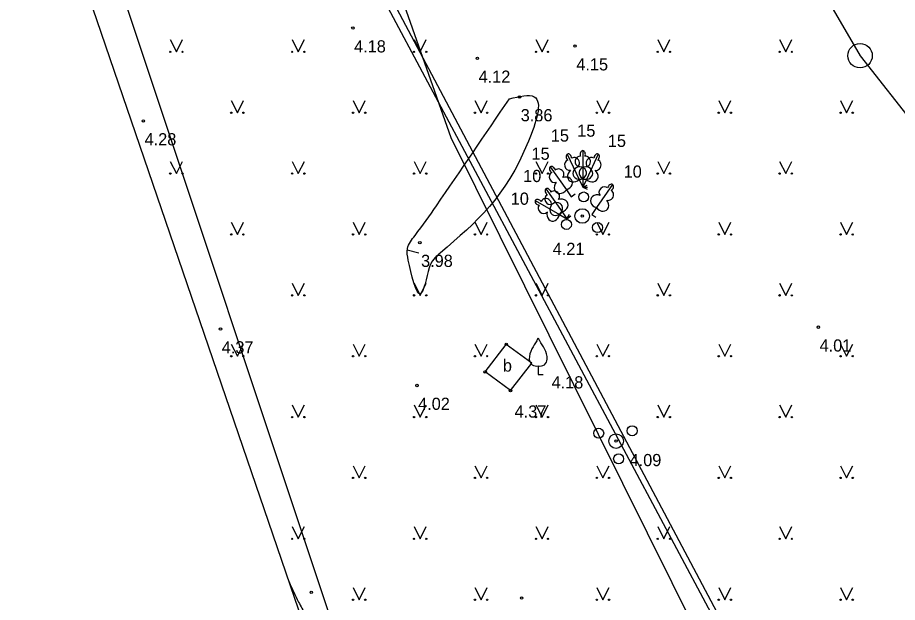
# Model space of a CAD drawing. Extents: x 519536 to 519949, y 326041 to 326519.
# Drawn here: x 519618.48 to 519654.58, y 326257.39 to 326281.41 of the extents above; entities that cross this region are included whole.
import ezdxf

# ---------------------------------------------------------------- set-up
doc = ezdxf.new("R2010")
doc.units = 0
for name, color, linetype in [('APGR_ELEM_####_####_#', 7, 'Continuous'), ('APGR_SARK_####_####_#', 7, 'Continuous'), ('BUVE_BDET_####_####_#', 7, 'Continuous'), ('BUVE_BDET_####_TKST_#', 7, 'Continuous'), ('ELEK_VADP_VSPR_####_#', 7, 'Continuous'), ('ELEK_VADP_ZSPR_####_#', 7, 'Continuous'), ('RAMI_UZMR_####_####_#', 7, 'Continuous'), ('RELJ_AATZ_####_TKST_#', 7, 'Continuous'), ('RELJ_ELEM_####_####_#', 7, 'Continuous'), ('RELJ_HORZ_PAMT_####_#', 7, 'Continuous'), ('ROBZ_UZMR_####_####_#', 7, 'Continuous'), ('TERT_DIAM_####_TKST_#', 7, 'Continuous'), ('TERT_ELEM_####_####_#', 7, 'Continuous')]:
    doc.layers.add(name, color=color, linetype=linetype)

msp = doc.modelspace()

# ---------------------------------------------------------------- linework, layer by layer
at = {"layer": 'APGR_ELEM_####_####_#'}
msp.add_circle((519653.05, 326279.84), 0.5, dxfattribs=at)
at = {"layer": 'APGR_SARK_####_####_#'}
for p, q in [((519627.852, 326323.558), (519653.048, 326279.838)), ((519653.048, 326279.838), (519689.266, 326233.596))]:
    msp.add_line(p, q, dxfattribs=at)
at = {"layer": 'BUVE_BDET_####_####_#'}
for p, q in [((519637.667, 326266.854), (519638.535, 326267.984)), ((519639.576, 326267.218), (519638.535, 326267.984)), ((519638.708, 326266.088), (519639.576, 326267.218)), ((519638.708, 326266.088), (519637.667, 326266.854))]:
    msp.add_line(p, q, dxfattribs=at)
at = {"layer": 'ELEK_VADP_VSPR_####_#'}
for points in [[(519630.933, 326291.599), (519636.254, 326276.486)], [(519636.254, 326276.486), (519649.344, 326250.104)]]:
    msp.add_lwpolyline(points, dxfattribs=at)
at = {"layer": 'ELEK_VADP_ZSPR_####_#'}
for p, q in [((519613.575, 326320.36), (519653.671, 326244.755)), ((519630.956, 326286.932), (519653.53, 326244.585))]:
    msp.add_line(p, q, dxfattribs=at)
at = {"layer": 'RAMI_UZMR_####_####_#'}
msp.add_lwpolyline([(519720.513, 326144.604), (519669.064, 326119.018), (519667.491, 326117.773), (519659.343, 326134.977), (519672.997, 326134.231), (519676.059, 326174.512), (519662.786, 326184.772), (519662.359, 326195.553), (519640.272, 326217.733), (519626.848, 326230.605), (519625.448, 326232.202), (519636.536, 326238.028), (519608.178, 326320.927), (519604.881, 326332.267), (519606.632, 326340.411), (519606.503, 326354.123), (519598.183, 326371.842)], dxfattribs=at)
at = {"layer": 'RELJ_ELEM_####_####_#'}
for centre in [(519632.24, 326280.975), (519641.358, 326280.237), (519637.349, 326279.731), (519639.076, 326278.148), (519623.645, 326277.16), (519641.65, 326273.258), (519634.988, 326272.167), (519626.81, 326268.615), (519651.339, 326268.692), (519638.535, 326267.984), (519637.667, 326266.854), (519634.867, 326266.296), (519638.708, 326266.088), (519643.041, 326264.014), (519630.532, 326257.806), (519639.163, 326257.568)]:
    msp.add_circle(centre, 0.05, dxfattribs=at)
at = {"layer": 'RELJ_HORZ_PAMT_####_#'}
msp.add_line((519634.461, 326271.871), (519634.946, 326271.749), dxfattribs=at)
for points in [[(519638.664, 326278.075), (519635.668, 326273.68), (519634.793, 326272.46), (519634.476, 326271.918), (519634.515, 326271.442), (519635.007, 326270.066), (519635.376, 326271.129), (519635.437, 326271.3), (519635.83, 326271.742), (519639.446, 326276.326), (519639.68, 326278.154), (519638.664, 326278.075)], [(519629.626, 326258.228), (519630.011, 326257.404), (519630.293, 326256.898), (519630.615, 326256.413), (519631.016, 326255.915), (519631.443, 326255.443), (519632.386, 326254.592), (519632.893, 326254.207), (519633.406, 326253.833), (519634.452, 326253.115), (519638.002, 326250.803), (519639.938, 326249.5), (519640.944, 326248.779), (519641.886, 326248), (519642.771, 326247.11), (519643.193, 326246.607), (519643.604, 326246.058), (519644.195, 326245.029), (519644.57, 326243.972), (519644.765, 326242.895), (519644.817, 326241.808), (519644.798, 326241.345), (519644.766, 326240.883), (519644.641, 326239.963), (519644.263, 326238.117), (519643.864, 326236.271), (519643.624, 326234.424), (519643.525, 326233.267), (519643.815, 326232.205), (519643.942, 326232.054)]]:
    msp.add_spline(points, degree=3, dxfattribs=at)
at = {"layer": 'ROBZ_UZMR_####_####_#'}
msp.add_line((519637.6, 326237.884), (519606.9, 326330.17), dxfattribs=at)
at = {"layer": 'TERT_ELEM_####_####_#'}
for p, q in [((519624.75, 326280.5), (519625, 326280)), ((519625, 326280), (519625.25, 326280.5)), ((519629.75, 326280.5), (519630, 326280)), ((519630, 326280), (519630.25, 326280.5)), ((519634.75, 326280.5), (519635, 326280)), ((519635, 326280), (519635.25, 326280.5)), ((519639.75, 326280.5), (519640, 326280)), ((519640, 326280), (519640.25, 326280.5)), ((519644.75, 326280.5), (519645, 326280)), ((519645, 326280), (519645.25, 326280.5)), ((519649.75, 326280.5), (519650, 326280)), ((519650, 326280), (519650.25, 326280.5)), ((519627.25, 326278), (519627.5, 326277.5)), ((519627.5, 326277.5), (519627.75, 326278)), ((519632.25, 326278), (519632.5, 326277.5)), ((519632.5, 326277.5), (519632.75, 326278)), ((519637.25, 326278), (519637.5, 326277.5)), ((519637.5, 326277.5), (519637.75, 326278)), ((519642.25, 326278), (519642.5, 326277.5)), ((519642.5, 326277.5), (519642.75, 326278)), ((519647.25, 326278), (519647.5, 326277.5)), ((519647.5, 326277.5), (519647.75, 326278)), ((519652.25, 326278), (519652.5, 326277.5)), ((519652.5, 326277.5), (519652.75, 326278)), ((519624.75, 326275.5), (519625, 326275)), ((519625, 326275), (519625.25, 326275.5)), ((519629.75, 326275.5), (519630, 326275)), ((519630, 326275), (519630.25, 326275.5)), ((519634.75, 326275.5), (519635, 326275)), ((519635, 326275), (519635.25, 326275.5)), ((519639.75, 326275.5), (519640, 326275)), ((519640, 326275), (519640.25, 326275.5)), ((519644.75, 326275.5), (519645, 326275)), ((519645, 326275), (519645.25, 326275.5)), ((519649.75, 326275.5), (519650, 326275)), ((519650, 326275), (519650.25, 326275.5)), ((519641.526, 326274.758), (519641.673, 326274.444)), ((519641.673, 326274.791), (519641.673, 326274.444)), ((519641.82, 326274.758), (519641.673, 326274.444)), ((519641.001, 326274.336), (519641.2, 326274.052)), ((519641.673, 326274.444), (519641.854, 326274.529)), ((519641.673, 326274.444), (519641.873, 326274.444)), ((519641.673, 326274.444), (519641.854, 326274.359)), ((519641.2, 326274.052), (519641.364, 326274.167)), ((519642.237, 326273.603), (519642.038, 326273.319)), ((519640.721, 326273.319), (519641.022, 326273.146)), ((519640.823, 326273.43), (519641.022, 326273.146)), ((519641.022, 326273.146), (519641.122, 326273.319)), ((519641.022, 326273.146), (519641.186, 326273.261)), ((519642.038, 326273.319), (519642.202, 326273.204)), ((519627.25, 326273), (519627.5, 326272.5)), ((519627.5, 326272.5), (519627.75, 326273)), ((519632.25, 326273), (519632.5, 326272.5)), ((519632.5, 326272.5), (519632.75, 326273)), ((519637.25, 326273), (519637.5, 326272.5)), ((519637.5, 326272.5), (519637.75, 326273)), ((519642.25, 326273), (519642.5, 326272.5)), ((519642.5, 326272.5), (519642.75, 326273)), ((519647.25, 326273), (519647.5, 326272.5)), ((519647.5, 326272.5), (519647.75, 326273)), ((519652.25, 326273), (519652.5, 326272.5)), ((519652.5, 326272.5), (519652.75, 326273)), ((519629.75, 326270.5), (519630, 326270)), ((519630, 326270), (519630.25, 326270.5)), ((519634.75, 326270.5), (519635, 326270)), ((519635, 326270), (519635.25, 326270.5)), ((519639.75, 326270.5), (519640, 326270)), ((519640, 326270), (519640.25, 326270.5)), ((519644.75, 326270.5), (519645, 326270)), ((519645, 326270), (519645.25, 326270.5)), ((519649.75, 326270.5), (519650, 326270)), ((519650, 326270), (519650.25, 326270.5)), ((519627.25, 326268), (519627.5, 326267.5)), ((519627.5, 326267.5), (519627.75, 326268)), ((519632.25, 326268), (519632.5, 326267.5)), ((519632.5, 326267.5), (519632.75, 326268)), ((519637.25, 326268), (519637.5, 326267.5)), ((519637.5, 326267.5), (519637.75, 326268)), ((519642.25, 326268), (519642.5, 326267.5)), ((519642.5, 326267.5), (519642.75, 326268)), ((519647.25, 326268), (519647.5, 326267.5)), ((519647.5, 326267.5), (519647.75, 326268)), ((519652.25, 326268), (519652.5, 326267.5)), ((519652.5, 326267.5), (519652.75, 326268)), ((519639.846, 326267.105), (519639.846, 326266.753)), ((519639.846, 326266.753), (519640.046, 326266.753)), ((519629.75, 326265.5), (519630, 326265)), ((519630, 326265), (519630.25, 326265.5)), ((519634.75, 326265.5), (519635, 326265)), ((519635, 326265), (519635.25, 326265.5)), ((519639.75, 326265.5), (519640, 326265)), ((519640, 326265), (519640.25, 326265.5)), ((519644.75, 326265.5), (519645, 326265)), ((519645, 326265), (519645.25, 326265.5)), ((519649.75, 326265.5), (519650, 326265)), ((519650, 326265), (519650.25, 326265.5)), ((519632.25, 326263), (519632.5, 326262.5)), ((519632.5, 326262.5), (519632.75, 326263)), ((519637.25, 326263), (519637.5, 326262.5)), ((519637.5, 326262.5), (519637.75, 326263)), ((519642.25, 326263), (519642.5, 326262.5)), ((519642.5, 326262.5), (519642.75, 326263)), ((519647.25, 326263), (519647.5, 326262.5)), ((519647.5, 326262.5), (519647.75, 326263)), ((519652.25, 326263), (519652.5, 326262.5)), ((519652.5, 326262.5), (519652.75, 326263)), ((519629.75, 326260.5), (519630, 326260)), ((519630, 326260), (519630.25, 326260.5)), ((519634.75, 326260.5), (519635, 326260)), ((519635, 326260), (519635.25, 326260.5)), ((519639.75, 326260.5), (519640, 326260)), ((519640, 326260), (519640.25, 326260.5)), ((519644.75, 326260.5), (519645, 326260)), ((519645, 326260), (519645.25, 326260.5)), ((519649.75, 326260.5), (519650, 326260)), ((519650, 326260), (519650.25, 326260.5)), ((519632.25, 326258), (519632.5, 326257.5)), ((519632.5, 326257.5), (519632.75, 326258)), ((519637.25, 326258), (519637.5, 326257.5)), ((519637.5, 326257.5), (519637.75, 326258)), ((519642.25, 326258), (519642.5, 326257.5)), ((519642.5, 326257.5), (519642.75, 326258)), ((519647.25, 326258), (519647.5, 326257.5)), ((519647.5, 326257.5), (519647.75, 326258)), ((519652.25, 326258), (519652.5, 326257.5)), ((519652.5, 326257.5), (519652.75, 326258))]:
    msp.add_line(p, q, dxfattribs=at)
for points in [[(519641.039, 326275.803), (519641.526, 326274.758)], [(519641.673, 326275.944), (519641.673, 326274.791)], [(519641.763, 326275.712), (519641.762, 326275.713)], [(519642.307, 326275.803), (519641.82, 326274.758)], [(519641.218, 326275.631), (519641.217, 326275.631)], [(519642.29, 326275.555), (519642.289, 326275.556)], [(519640.34, 326275.281), (519641.001, 326274.336)], [(519640.546, 326275.142), (519640.545, 326275.142)], [(519640.162, 326274.375), (519640.823, 326273.43)], [(519642.898, 326274.548), (519642.237, 326273.603)], [(519642.838, 326274.306), (519642.838, 326274.307)], [(519639.723, 326273.896), (519640.721, 326273.319)], [(519640.368, 326274.236), (519640.367, 326274.236)], [(519639.969, 326273.857), (519639.968, 326273.857)]]:
    msp.add_lwpolyline(points, dxfattribs=at)
for centre, radius in [((519624.75, 326280), 0.028), ((519625.25, 326280), 0.0263), ((519629.75, 326280), 0.028), ((519630.25, 326280), 0.0263), ((519634.75, 326280), 0.028), ((519635.25, 326280), 0.0263), ((519639.75, 326280), 0.028), ((519640.25, 326280), 0.0263), ((519644.75, 326280), 0.028), ((519645.25, 326280), 0.0263), ((519649.75, 326280), 0.028), ((519650.25, 326280), 0.0263), ((519627.25, 326277.5), 0.028), ((519627.75, 326277.5), 0.0263), ((519632.25, 326277.5), 0.028), ((519632.75, 326277.5), 0.0263), ((519637.25, 326277.5), 0.028), ((519637.75, 326277.5), 0.0263), ((519642.25, 326277.5), 0.028), ((519642.75, 326277.5), 0.0263), ((519647.25, 326277.5), 0.028), ((519647.75, 326277.5), 0.0263), ((519652.25, 326277.5), 0.028), ((519652.75, 326277.5), 0.0263), ((519624.75, 326275), 0.028), ((519625.25, 326275), 0.0263), ((519629.75, 326275), 0.028), ((519630.25, 326275), 0.0263), ((519634.75, 326275), 0.028), ((519635.25, 326275), 0.0263), ((519639.75, 326275), 0.028), ((519640.25, 326275), 0.0263), ((519644.75, 326275), 0.028), ((519645.25, 326275), 0.0263), ((519649.75, 326275), 0.028), ((519650.25, 326275), 0.0263), ((519641.71, 326274.04), 0.204), ((519641.65, 326273.258), 0.301), ((519641.002, 326272.912), 0.205), ((519642.275, 326272.782), 0.207), ((519627.25, 326272.5), 0.028), ((519627.75, 326272.5), 0.0263), ((519632.25, 326272.5), 0.028), ((519632.75, 326272.5), 0.0263), ((519637.25, 326272.5), 0.028), ((519637.75, 326272.5), 0.0263), ((519642.25, 326272.5), 0.028), ((519642.75, 326272.5), 0.0263), ((519647.25, 326272.5), 0.028), ((519647.75, 326272.5), 0.0263), ((519652.25, 326272.5), 0.028), ((519652.75, 326272.5), 0.0263), ((519629.75, 326270), 0.028), ((519630.25, 326270), 0.0263), ((519634.75, 326270), 0.028), ((519635.25, 326270), 0.0263), ((519639.75, 326270), 0.028), ((519640.25, 326270), 0.0263), ((519644.75, 326270), 0.028), ((519645.25, 326270), 0.0263), ((519649.75, 326270), 0.028), ((519650.25, 326270), 0.0263), ((519627.25, 326267.5), 0.028), ((519627.75, 326267.5), 0.0263), ((519632.25, 326267.5), 0.028), ((519632.75, 326267.5), 0.0263), ((519637.25, 326267.5), 0.028), ((519637.75, 326267.5), 0.0263), ((519642.25, 326267.5), 0.028), ((519642.75, 326267.5), 0.0263), ((519647.25, 326267.5), 0.028), ((519647.75, 326267.5), 0.0263), ((519652.25, 326267.5), 0.028), ((519652.75, 326267.5), 0.0263), ((519629.75, 326265), 0.028), ((519630.25, 326265), 0.0263), ((519634.75, 326265), 0.028), ((519635.25, 326265), 0.0263), ((519639.75, 326265), 0.028), ((519640.25, 326265), 0.0263), ((519644.75, 326265), 0.028), ((519645.25, 326265), 0.0263), ((519649.75, 326265), 0.028), ((519650.25, 326265), 0.0263), ((519642.327, 326264.338), 0.204), ((519643.702, 326264.439), 0.207), ((519643.041, 326264.014), 0.301), ((519643.144, 326263.286), 0.205), ((519632.25, 326262.5), 0.028), ((519632.75, 326262.5), 0.0263), ((519637.25, 326262.5), 0.028), ((519637.75, 326262.5), 0.0263), ((519642.25, 326262.5), 0.028), ((519642.75, 326262.5), 0.0263), ((519647.25, 326262.5), 0.028), ((519647.75, 326262.5), 0.0263), ((519652.25, 326262.5), 0.028), ((519652.75, 326262.5), 0.0263), ((519629.75, 326260), 0.028), ((519630.25, 326260), 0.0263), ((519634.75, 326260), 0.028), ((519635.25, 326260), 0.0263), ((519639.75, 326260), 0.028), ((519640.25, 326260), 0.0263), ((519644.75, 326260), 0.028), ((519645.25, 326260), 0.0263), ((519649.75, 326260), 0.028), ((519650.25, 326260), 0.0263), ((519632.25, 326257.5), 0.028), ((519632.75, 326257.5), 0.0263), ((519637.25, 326257.5), 0.028), ((519637.75, 326257.5), 0.0263), ((519642.25, 326257.5), 0.028), ((519642.75, 326257.5), 0.0263), ((519647.25, 326257.5), 0.028), ((519647.75, 326257.5), 0.0263), ((519652.25, 326257.5), 0.028), ((519652.75, 326257.5), 0.0263)]:
    msp.add_circle(centre, radius, dxfattribs=at)
for centre, radius, start, end in [((519652.471, 326260.357), 14.88, 148.4844, 149.9901), ((519639.429, 326268.391), 0.439, 324.3837, 341.712), ((519640.263, 326268.391), 0.439, 198.288, 215.6163), ((519627.221, 326260.357), 14.88, 30.0099, 31.5156), ((519640.37, 326267.378), 0.89, 151.757, 179.9138), ((519639.322, 326267.378), 0.89, 0.0862, 28.243), ((519639.77, 326267.384), 0.29, 181.0782, 285.2823), ((519639.922, 326267.384), 0.29, 254.7177, 358.9218)]:
    msp.add_arc(centre, radius, start, end, dxfattribs=at)
for centre, major_axis, ratio, start_param, end_param in [((519641.103, 326275.668), (0.063, -0.136), 0.707107, 3.14537, 5.287485), ((519641.102, 326275.667), (0.063, -0.136), 0.707107, 0.995701, 3.137816), ((519641.545, 326275.499), (-0.039, -0.212), 0.861323, 3.141593, 6.283185), ((519641.673, 326275.794), (0, -0.15), 0.707107, 3.14537, 5.287485), ((519641.673, 326275.794), (0, -0.15), 0.707107, 0.995701, 3.137816), ((519641.801, 326275.499), (0.039, -0.212), 0.861323, 0, 3.141593), ((519642.244, 326275.667), (-0.063, -0.136), 0.707107, 3.14537, 5.287485), ((519642.243, 326275.668), (-0.063, -0.136), 0.707107, 0.995701, 3.137816), ((519641.111, 326275.346), (0.055, -0.209), 0.861323, 3.141593, 6.283185), ((519641.343, 326275.455), (0.125, -0.176), 0.861323, 0, 3.141593), ((519642.003, 326275.455), (-0.125, -0.176), 0.861323, 3.141593, 6.283185), ((519642.235, 326275.346), (-0.055, -0.209), 0.861323, 0, 3.141593), ((519640.49, 326274.843), (0.09, -0.196), 0.861323, 3.141593, 6.283185), ((519640.426, 326275.158), (0.086, -0.123), 0.707107, 3.14537, 5.287485), ((519640.425, 326275.158), (0.086, -0.123), 0.707107, 0.995701, 3.137816), ((519640.7, 326274.99), (0.154, -0.152), 0.861323, 0, 3.141593), ((519641.341, 326274.944), (0.238, 0.216), 0.814445, 1.570796, 4.752015), ((519641.583, 326275.037), (0.307, 0.095), 0.814445, 1.570796, 4.752015), ((519641.504, 326275.019), (-0.318, -0.043), 0.814445, 1.531171, 4.712389), ((519641.842, 326275.019), (0.318, -0.043), 0.814445, 1.570796, 4.752015), ((519641.763, 326275.037), (-0.307, 0.095), 0.814445, 1.531171, 4.712389), ((519642.005, 326274.944), (-0.238, 0.216), 0.814445, 1.531171, 4.712389), ((519640.787, 326274.486), (0.197, 0.254), 0.814445, 1.570796, 4.752015), ((519640.933, 326274.589), (-0.306, -0.098), 0.814445, 1.531171, 4.712389), ((519640.248, 326274.252), (0.086, -0.123), 0.707107, 3.14537, 5.287485), ((519640.247, 326274.252), (0.086, -0.123), 0.707107, 0.995701, 3.137816), ((519640.522, 326274.084), (0.154, -0.152), 0.861323, 0, 3.141593), ((519642.538, 326274.257), (-0.154, -0.152), 0.861323, 3.141593, 6.283185), ((519642.748, 326274.11), (-0.09, -0.196), 0.861323, 0, 3.141593), ((519642.813, 326274.425), (-0.086, -0.123), 0.707107, 3.14537, 5.287485), ((519642.812, 326274.425), (-0.086, -0.123), 0.707107, 0.995701, 3.137816), ((519639.853, 326273.821), (0.13, -0.075), 0.707107, 3.14537, 5.287485), ((519639.853, 326273.821), (0.13, -0.075), 0.707107, 0.995701, 3.137816), ((519640.172, 326273.785), (0.203, -0.073), 0.861323, 0, 3.141593), ((519640.312, 326273.937), (0.09, -0.196), 0.861323, 3.141593, 6.283185), ((519640.755, 326273.683), (-0.306, -0.098), 0.814445, 1.531171, 4.712389), ((519642.305, 326273.856), (0.306, -0.098), 0.814445, 1.570796, 4.752015), ((519642.451, 326273.753), (-0.197, 0.254), 0.814445, 1.531171, 4.712389), ((519640.044, 326273.562), (0.165, -0.14), 0.861323, 3.141593, 6.283185), ((519640.609, 326273.58), (0.197, 0.254), 0.814445, 1.570796, 4.752015), ((519640.553, 326273.52), (-0.236, -0.218), 0.814445, 1.531171, 4.712389), ((519640.464, 326273.365), (0.071, 0.313), 0.814445, 1.570796, 4.752015)]:
    msp.add_ellipse(centre, major_axis=major_axis, ratio=ratio, start_param=start_param, end_param=end_param, dxfattribs=at)

# ---------------------------------------------------------------- texts
at = {"layer": 'BUVE_BDET_####_TKST_#'}
msp.add_text('b', height=0.5, dxfattribs=at).set_placement((519638.395, 326266.868))
at = {"layer": 'RELJ_AATZ_####_TKST_#'}
for s, p in [('4.18', (519632.29, 326279.975)), ('4.15', (519641.408, 326279.237)), ('4.12', (519637.399, 326278.731)), ('3.86', (519639.126, 326277.148)), ('4.28', (519623.695, 326276.16)), ('4.21', (519640.44, 326271.66)), ('3.98', (519635.038, 326271.167)), ('4.37', (519626.86, 326267.615)), ('4.01', (519651.389, 326267.692)), ('4.18', (519640.393, 326266.177)), ('4.02', (519634.917, 326265.296)), ('4.37', (519638.876, 326264.979)), ('4.09', (519643.594, 326262.985))]:
    msp.add_text(s, height=0.5, dxfattribs=at).set_placement(p)
at = {"layer": 'TERT_DIAM_####_TKST_#'}
for s, p in [('15', (519640.361, 326276.313)), ('15', (519641.446, 326276.515)), ('15', (519642.702, 326276.096)), ('15', (519639.57, 326275.568)), ('10', (519643.349, 326274.833)), ('10', (519639.227, 326274.652)), ('10', (519638.717, 326273.72))]:
    msp.add_text(s, height=0.5, dxfattribs=at).set_placement(p)

doc.saveas('drawing.dxf')
